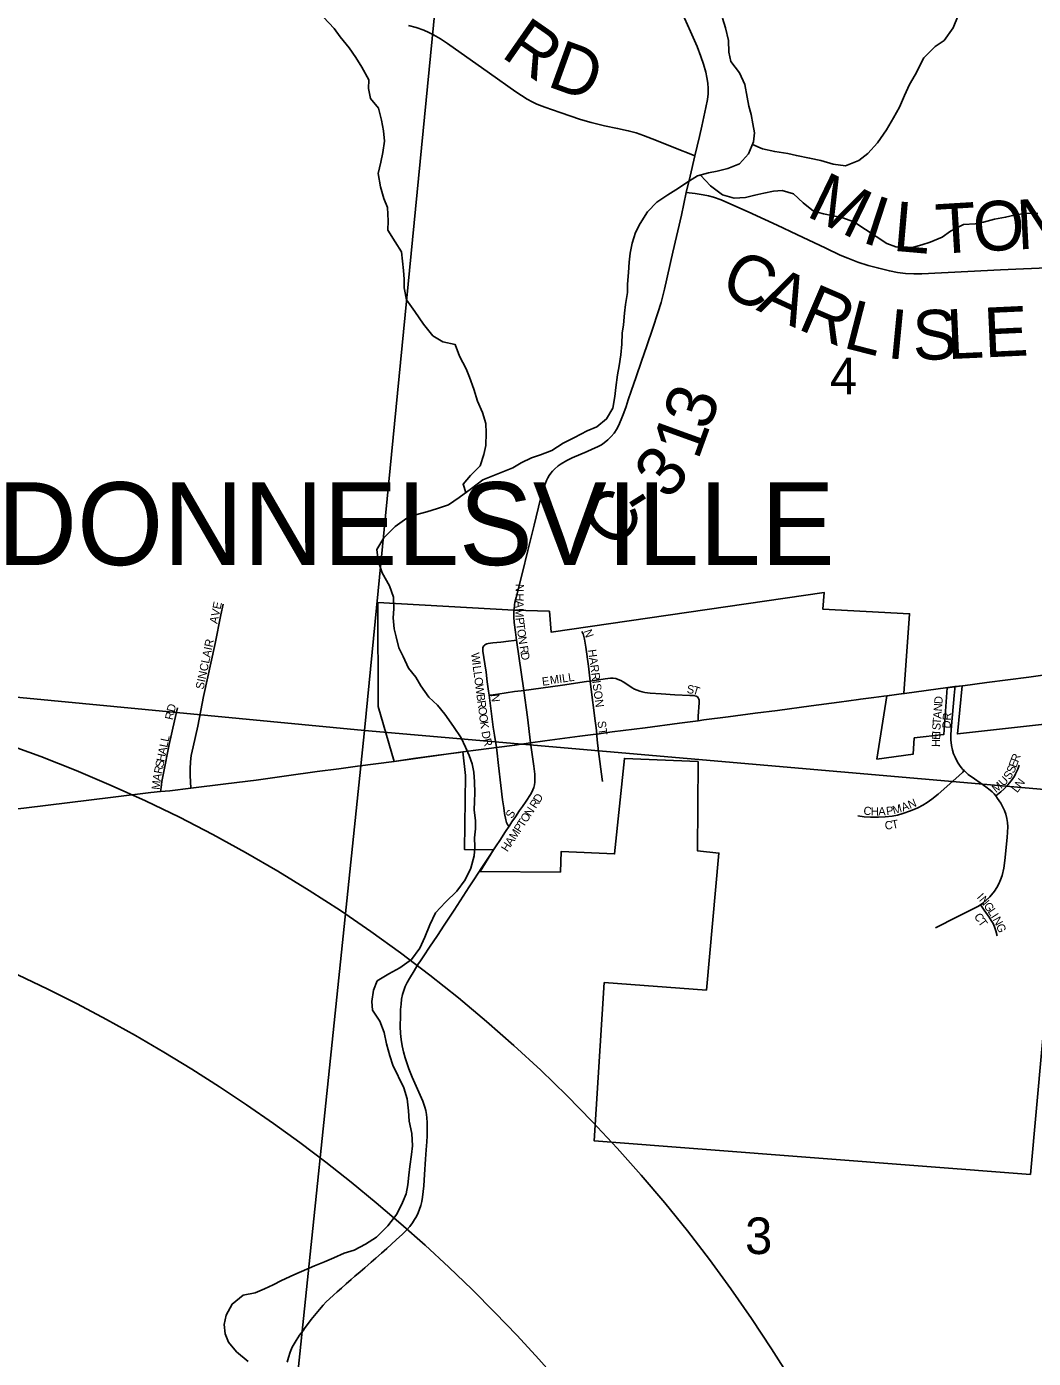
# Model space of a CAD drawing. Extents: x 0 to 680, y 0 to 440.
# Drawn here: x 218.93 to 236.94, y 299.02 to 322.85 of the extents above; entities that cross this region are included whole.
import ezdxf

# ---------------------------------------------------------------- set-up
doc = ezdxf.new("R2010")
doc.units = 0
for name, color, linetype in [('GM_X_City_Street', 7, 'Continuous'), ('GM_X_City_Street_Text', 7, 'Continuous'), ('GM_X_Corporation', 7, 'Continuous'), ('GM_X_Corporation_Text', 7, 'Continuous'), ('GM_X_County_Road', 7, 'Continuous'), ('GM_X_County_Road_Text', 7, 'Continuous'), ('GM_X_Minor_River', 7, 'Continuous'), ('GM_X_Section', 7, 'Continuous'), ('GM_X_Section_Text', 7, 'Continuous'), ('GM_X_Township_Subdivision', 7, 'Continuous'), ('GM_X_Township_Subdivision_Text', 7, 'Continuous'), ('GM_X_US_Route', 7, 'Continuous'), ('SH_Text', 7, 'Continuous')]:
    doc.layers.add(name, color=color, linetype=linetype)

msp = doc.modelspace()

# ---------------------------------------------------------------- linework, layer by layer
at = {"layer": 'GM_X_City_Street'}
for points in [[(227.696, 311.87), (227.676, 312.013), (227.653, 312.189), (227.647, 312.28), (227.646, 312.347), (227.651, 312.411), (227.658, 312.476), (227.662, 312.508)], [(229.014, 311.14), (228.982, 311.408), (228.939, 311.744), (228.913, 311.889), (228.887, 311.983), (228.868, 312.026)], [(227.207, 310.886), (227.198, 310.958), (227.173, 311.127), (227.153, 311.298), (227.13, 311.449), (227.095, 311.676), (227.094, 311.713), (227.096, 311.734), (227.102, 311.753), (227.112, 311.77), (227.118, 311.776)], [(227.118, 311.776), (227.125, 311.783), (227.144, 311.796), (227.167, 311.807), (227.191, 311.814), (227.275, 311.825), (227.418, 311.836), (227.555, 311.856), (227.655, 311.866), (227.696, 311.87)], [(227.825, 310.971), (227.696, 311.87)], [(227.207, 310.886), (227.236, 310.89), (227.36, 310.908), (227.663, 310.951), (227.78, 310.965), (227.825, 310.971)], [(227.825, 310.971), (228.134, 311.015), (228.519, 311.069), (228.948, 311.13), (229.014, 311.14)], [(227.946, 310.034), (227.892, 310.496), (227.825, 310.971)], [(229.014, 311.14), (229.28, 311.179), (229.376, 311.191), (229.425, 311.19), (229.472, 311.183), (229.518, 311.168), (229.563, 311.149), (229.605, 311.126), (229.687, 311.073), (229.767, 311.019), (229.81, 310.996), (229.854, 310.976), (229.9, 310.959), (229.946, 310.945), (229.994, 310.934), (230.09, 310.921), (230.283, 310.909), (230.526, 310.895), (230.799, 310.884), (230.863, 310.881), (230.91, 310.87), (230.934, 310.857), (230.949, 310.841), (230.958, 310.816), (230.963, 310.795), (230.965, 310.752), (230.948, 310.511), (230.949, 310.452), (230.949, 310.43)], [(229.131, 310.192), (229.121, 310.3), (229.104, 310.428), (229.026, 311.038), (229.014, 311.14)], [(235.465, 310.158), (235.465, 310.158), (235.465, 310.182), (235.477, 310.338), (235.526, 310.884), (235.535, 311.002), (235.537, 311.04)], [(227.337, 309.951), (227.305, 310.169), (227.281, 310.315), (227.254, 310.505), (227.207, 310.886)], [(227.565, 308.541), (227.577, 308.559), (227.615, 308.618), (227.679, 308.711), (227.753, 308.822), (227.806, 308.898), (227.87, 308.993), (227.945, 309.109), (227.969, 309.151), (227.989, 309.193), (228.005, 309.237), (228.017, 309.282), (228.024, 309.329), (228.026, 309.376), (228.022, 309.473), (228.004, 309.618), (227.965, 309.908), (227.946, 310.034)], [(229.233, 309.34), (229.229, 309.386), (229.165, 309.882), (229.141, 310.088), (229.133, 310.165), (229.131, 310.192)], [(235.703, 309.537), (235.681, 309.557), (235.65, 309.593), (235.618, 309.635), (235.594, 309.673), (235.565, 309.723), (235.541, 309.777), (235.516, 309.837), (235.493, 309.905), (235.475, 309.985), (235.466, 310.088), (235.465, 310.158)], [(227.565, 308.541), (227.556, 308.552), (227.538, 308.576), (227.518, 308.611), (227.504, 308.654), (227.485, 308.767), (227.468, 308.874), (227.448, 309.014), (227.417, 309.272), (227.373, 309.629), (227.342, 309.905), (227.337, 309.951)], [(233.801, 308.727), (233.918, 308.713), (234.027, 308.707), (234.173, 308.704), (234.292, 308.709), (234.419, 308.724), (234.51, 308.74), (234.604, 308.767), (234.742, 308.815), (234.876, 308.872), (234.962, 308.917), (235.045, 308.968), (235.124, 309.025), (235.236, 309.118), (235.611, 309.446), (235.678, 309.512), (235.703, 309.537)], [(236.27, 309.085), (236.24, 309.12), (236.205, 309.155), (236.167, 309.187), (236.089, 309.247), (235.889, 309.388), (235.775, 309.47), (235.703, 309.537)], [(236.27, 309.085), (236.359, 309.159), (236.419, 309.213), (236.486, 309.283), (236.547, 309.357), (236.602, 309.436), (236.625, 309.478), (236.663, 309.566), (236.687, 309.637)], [(235.998, 307.138), (236.039, 307.164), (236.092, 307.211), (236.163, 307.28), (236.245, 307.379), (236.291, 307.447), (236.323, 307.509), (236.356, 307.582), (236.383, 307.659), (236.414, 307.794), (236.432, 307.927), (236.473, 308.34), (236.483, 308.532), (236.479, 308.611), (236.469, 308.681), (236.45, 308.755), (236.425, 308.821), (236.39, 308.897), (236.359, 308.954), (236.302, 309.041), (236.27, 309.085)], [(227.33, 308.19), (227.397, 308.288), (227.502, 308.446), (227.565, 308.541)], [(235.192, 306.725), (235.578, 306.919), (235.878, 307.069), (235.95, 307.108), (235.998, 307.138)], [(236.296, 306.579), (236.273, 306.672), (236.248, 306.743), (236.224, 306.799), (236.189, 306.855), (236.149, 306.916), (236.063, 307.042), (236.015, 307.109), (235.998, 307.138)]]:
    msp.add_lwpolyline(points, dxfattribs=at)
at = {"layer": 'GM_X_Corporation'}
msp.add_lwpolyline([(230.944, 309.701), (229.626, 309.756), (229.451, 308.047), (228.493, 308.088), (228.483, 307.723), (227.046, 307.735), (227.283, 308.12), (226.767, 308.124), (226.782, 309.447), (226.735, 309.872), (225.511, 309.703), (225.225, 310.686), (225.217, 312.544), (227.651, 312.411), (228.284, 312.388), (228.319, 312.013), (233.199, 312.725), (233.174, 312.426), (234.729, 312.345), (234.627, 310.915), (234.319, 310.874), (234.143, 309.745), (234.792, 309.832), (234.812, 310.123), (235.343, 310.184), (235.402, 311.019), (235.669, 311.053), (235.584, 310.195), (237.624, 310.42), (236.888, 302.311), (229.087, 302.912), (229.265, 305.743), (231.093, 305.609), (231.316, 308.061), (230.935, 308.101)], close=True, dxfattribs=at)
at = {"layer": 'GM_X_County_Road'}
for points in [[(230.889, 320.539), (230.971, 320.883), (231.01, 321.069), (231.084, 321.401), (231.113, 321.546), (231.122, 321.644), (231.123, 321.742), (231.116, 321.84), (231.103, 321.937), (231.083, 322.034), (231.043, 322.175), (230.996, 322.314), (230.926, 322.495), (230.811, 322.764), (230.65, 323.118)], [(225.762, 322.867), (225.903, 322.832), (226.039, 322.785), (226.128, 322.747), (226.214, 322.704), (226.338, 322.63), (226.46, 322.55), (227.214, 322.016), (227.685, 321.683), (227.888, 321.549), (227.974, 321.502), (228.063, 321.461), (228.201, 321.409), (228.476, 321.313), (228.844, 321.19), (229.031, 321.134), (229.268, 321.076), (229.506, 321.027), (229.695, 320.985), (229.835, 320.947), (229.971, 320.9), (230.198, 320.813), (230.602, 320.648), (230.784, 320.579), (230.889, 320.539)], [(230.734, 319.881), (230.8, 320.171), (230.889, 320.539)], [(227.662, 312.508), (227.668, 312.543), (227.688, 312.637), (227.796, 313.059), (227.899, 313.476), (228.011, 313.929), (228.127, 314.398), (228.16, 314.518), (228.198, 314.633), (228.234, 314.727), (228.259, 314.776), (228.283, 314.816), (228.309, 314.857), (228.341, 314.895), (228.375, 314.931), (228.444, 314.99), (228.497, 315.027), (228.599, 315.085), (228.692, 315.131), (228.963, 315.245), (229.053, 315.286), (229.145, 315.329), (229.215, 315.369), (229.265, 315.404), (229.333, 315.458), (229.391, 315.514), (229.441, 315.573), (229.497, 315.657), (229.54, 315.747), (229.582, 315.85), (229.615, 315.939), (229.658, 316.054), (229.696, 316.17), (229.748, 316.327), (229.839, 316.584), (229.935, 316.864), (230.028, 317.137), (230.136, 317.455), (230.227, 317.731), (230.283, 317.916), (230.341, 318.151), (230.491, 318.814), (230.645, 319.475), (230.734, 319.881)], [(230.734, 319.881), (230.891, 319.863), (231.034, 319.842), (231.128, 319.822), (231.22, 319.796), (231.355, 319.749), (231.533, 319.675), (231.841, 319.536), (232.141, 319.397), (232.358, 319.296), (232.709, 319.131), (233.227, 318.883), (233.488, 318.762), (233.622, 318.705), (233.804, 318.636), (233.989, 318.577), (234.177, 318.525), (234.366, 318.479), (234.509, 318.452), (234.655, 318.433), (234.801, 318.426), (234.947, 318.429), (235.771, 318.469), (236.352, 318.498), (237.321, 318.541)], [(226.909, 307.55), (227.034, 307.739), (227.054, 307.77), (227.205, 307.999), (227.283, 308.12), (227.33, 308.19)], [(223.884, 299.527), (223.904, 299.554), (224.026, 299.714), (224.174, 299.897), (224.236, 299.973), (224.295, 300.035), (224.351, 300.086), (224.422, 300.152), (224.487, 300.209), (224.567, 300.277), (224.652, 300.352), (224.738, 300.431), (224.805, 300.489), (224.898, 300.566), (224.981, 300.638), (225.097, 300.74), (225.183, 300.816), (225.284, 300.905), (225.378, 300.989), (225.547, 301.139), (225.658, 301.244), (225.73, 301.315), (225.787, 301.381), (225.836, 301.446), (225.874, 301.503), (225.906, 301.561), (225.936, 301.626), (225.961, 301.693), (225.985, 301.754), (226.005, 301.825), (226.017, 301.903), (226.038, 302.109), (226.053, 302.31), (226.07, 302.584), (226.083, 302.752), (226.091, 302.895), (226.098, 303.005), (226.1, 303.074), (226.1, 303.146), (226.099, 303.24), (226.093, 303.323), (226.087, 303.386), (226.073, 303.457), (226.059, 303.513), (226.024, 303.621), (225.95, 303.783), (225.831, 304.051), (225.771, 304.204), (225.705, 304.397), (225.673, 304.508), (225.651, 304.614), (225.635, 304.724), (225.622, 304.831), (225.618, 304.961), (225.619, 305.148), (225.623, 305.261), (225.631, 305.361), (225.642, 305.446), (225.659, 305.53), (225.68, 305.604), (225.708, 305.674), (225.74, 305.743), (225.781, 305.819), (225.864, 305.957), (225.934, 306.067), (225.977, 306.132), (226.039, 306.224), (226.139, 306.376), (226.284, 306.589), (226.405, 306.771), (226.583, 307.042), (226.85, 307.46), (226.909, 307.55)], [(223.596, 298.951), (223.616, 299.036), (223.648, 299.133), (223.686, 299.221), (223.753, 299.338), (223.817, 299.435), (223.884, 299.527)]]:
    msp.add_lwpolyline(points, dxfattribs=at)
at = {"layer": 'GM_X_Minor_River'}
for points in [[(226.792, 314.514), (226.741, 314.661), (226.874, 314.82), (227.049, 314.99), (227.111, 315.191), (227.148, 315.352), (227.157, 315.583), (227.147, 315.75), (227.09, 315.947), (226.998, 316.15), (226.935, 316.365), (226.855, 316.58), (226.797, 316.729), (226.675, 316.951), (226.6, 317.16), (226.381, 317.21), (226.198, 317.319), (226.034, 317.523), (225.876, 317.751), (225.73, 317.961), (225.685, 318.176), (225.687, 318.33), (225.677, 318.485), (225.656, 318.652), (225.64, 318.818), (225.529, 318.998), (225.395, 319.208), (225.403, 319.374), (225.388, 319.612), (225.325, 319.774), (225.262, 319.983), (225.223, 320.221), (225.268, 320.423), (225.305, 320.595), (225.338, 320.802), (225.316, 320.987), (225.283, 321.178), (225.226, 321.393), (225.086, 321.561), (225.052, 321.745), (225.054, 321.9), (224.932, 322.122), (224.821, 322.295), (224.705, 322.469), (224.541, 322.667), (224.436, 322.817), (224.242, 323.016)], [(226.942, 308.838), (226.944, 308.987), (226.952, 309.141), (226.948, 309.337), (226.933, 309.51), (226.905, 309.659), (226.853, 309.808), (226.784, 309.957), (226.708, 310.125), (226.568, 310.329), (226.416, 310.55), (226.282, 310.707), (226.129, 310.851), (225.983, 311.055), (225.895, 311.21), (225.767, 311.373), (225.668, 311.582), (225.593, 311.737), (225.542, 311.928), (225.508, 312.077), (225.492, 312.273), (225.5, 312.434), (225.497, 312.642), (225.428, 312.845), (225.294, 313.078), (225.22, 313.293), (225.199, 313.496), (225.326, 313.702), (225.525, 313.908), (225.735, 314.054), (225.89, 314.112), (226.093, 314.169), (226.284, 314.226), (226.481, 314.295), (226.673, 314.424), (226.889, 314.588), (227.093, 314.74), (227.302, 314.826), (227.482, 314.896), (227.631, 314.953), (227.781, 315.047), (227.966, 315.134), (228.127, 315.185), (228.331, 315.266), (228.534, 315.394), (228.732, 315.499), (228.959, 315.615), (229.133, 315.691), (229.307, 315.831), (229.422, 316.02), (229.455, 316.234), (229.474, 316.394), (229.501, 316.62), (229.533, 316.78), (229.565, 316.976), (229.579, 317.166), (229.588, 317.362), (229.608, 317.516), (229.628, 317.724), (229.648, 317.879), (229.68, 318.092), (229.682, 318.241), (229.697, 318.449), (229.711, 318.633), (229.731, 318.793), (229.763, 318.977), (229.824, 319.167), (229.91, 319.327), (230.037, 319.533), (230.206, 319.71), (230.404, 319.838), (230.596, 319.961), (230.745, 320.06), (230.937, 320.177), (231.128, 320.234), (231.283, 320.262), (231.474, 320.313), (231.683, 320.394), (231.846, 320.576), (231.938, 320.789), (231.952, 320.95), (231.924, 321.11), (231.896, 321.277), (231.851, 321.427), (231.823, 321.587), (231.778, 321.814), (231.686, 322.023), (231.528, 322.227), (231.494, 322.394), (231.491, 322.603), (231.434, 322.829), (231.383, 323.002)], [(231.916, 320.738), (232.097, 320.662), (232.316, 320.612), (232.548, 320.58), (232.702, 320.542), (232.939, 320.498), (233.141, 320.454), (233.36, 320.386), (233.58, 320.359), (233.819, 320.451), (233.981, 320.58), (234.156, 320.769), (234.313, 321.005), (234.441, 321.217), (234.55, 321.406), (234.636, 321.619), (234.728, 321.814), (234.825, 321.986), (234.983, 322.293), (235.188, 322.493), (235.344, 322.604), (235.507, 322.828), (235.599, 323.047)], [(230.985, 320.191), (231.167, 320.001), (231.379, 319.838), (231.592, 319.782), (231.795, 319.792), (231.962, 319.831), (232.123, 319.871), (232.295, 319.905), (232.45, 319.915), (232.652, 319.859), (232.822, 319.696), (233.01, 319.545), (233.188, 319.501), (233.36, 319.464), (233.514, 319.432), (233.728, 319.358), (233.94, 319.219), (234.129, 319.092), (234.323, 318.97), (234.483, 318.909), (234.649, 318.883), (234.798, 318.905), (234.947, 318.945), (235.097, 318.991), (235.312, 319.083), (235.462, 319.189), (235.689, 319.311), (235.903, 319.32), (236.052, 319.348), (236.249, 319.405), (236.446, 319.439), (236.601, 319.478), (236.816, 319.511), (237.024, 319.503)], [(222.895, 298.966), (222.689, 299.135), (222.543, 299.309), (222.485, 299.458), (222.469, 299.625), (222.501, 299.791), (222.611, 299.992), (222.809, 300.15), (223.023, 300.195), (223.191, 300.264), (223.346, 300.339), (223.496, 300.415), (223.711, 300.513), (224.082, 300.675), (224.261, 300.75), (224.428, 300.82), (224.614, 300.901), (224.793, 300.958), (224.996, 301.063), (225.194, 301.191), (225.393, 301.391), (225.556, 301.603), (225.66, 301.81), (225.721, 301.963), (225.753, 302.123), (225.773, 302.296), (225.787, 302.456), (225.819, 302.669), (225.839, 302.824), (225.824, 303.044), (225.779, 303.264), (225.763, 303.449), (225.742, 303.663), (225.679, 303.86), (225.482, 304.266), (225.431, 304.433), (225.374, 304.648), (225.329, 304.851), (225.254, 305.054), (225.12, 305.251), (225.11, 305.406), (225.136, 305.608), (225.203, 305.774), (225.413, 305.902), (225.611, 306.006), (225.821, 306.159), (225.966, 306.359), (226.058, 306.56), (226.144, 306.779), (226.247, 306.992), (226.428, 307.186), (226.627, 307.379), (226.778, 307.58), (226.882, 307.792), (226.938, 308.012), (226.952, 308.172), (226.948, 308.333), (226.962, 308.493), (226.963, 308.641), (226.942, 308.838)]]:
    msp.add_lwpolyline(points, dxfattribs=at)
at = {"layer": 'GM_X_Section'}
for points in [[(210.625, 323.822), (211.038, 327.916), (226.563, 326.478), (224.978, 310.256), (216.564, 311.059)], [(216.564, 311.059), (224.978, 310.256), (223.361, 294.674), (207.955, 296.187), (208.946, 306.809)]]:
    msp.add_lwpolyline(points, dxfattribs=at)
for points in [[(226.563, 326.478), (242.354, 324.989), (240.712, 308.891), (224.978, 310.256)], [(224.978, 310.256), (240.712, 308.891), (239.202, 292.94), (223.361, 294.674)]]:
    msp.add_lwpolyline(points, close=True, dxfattribs=at)
at = {"layer": 'GM_X_Township_Subdivision'}
for points in [[(221.872, 309.223), (221.861, 309.448), (221.86, 309.57), (221.866, 309.693), (221.878, 309.807), (221.911, 309.963), (221.998, 310.332), (222.099, 310.866), (222.304, 311.811), (222.41, 312.327), (222.447, 312.515)], [(221.33, 309.162), (221.339, 309.235), (221.353, 309.345), (221.38, 309.491), (221.487, 310.007), (221.58, 310.426), (221.635, 310.658)]]:
    msp.add_lwpolyline(points, dxfattribs=at)
at = {"layer": 'GM_X_US_Route'}
for points in [[(234.576, 310.911), (234.637, 310.919), (235.411, 311.023), (235.537, 311.04), (235.678, 311.057), (236.111, 311.114), (236.863, 311.211), (237.361, 311.278), (238.179, 311.383), (238.498, 311.423), (239.141, 311.505), (239.526, 311.557), (240.295, 311.655), (240.828, 311.719), (241.047, 311.747), (242.272, 311.903), (243.333, 312.041), (244.007, 312.132), (244.731, 312.227), (245.936, 312.383), (247.322, 312.564)], [(226.669, 309.863), (226.735, 309.872), (227.014, 309.907), (227.337, 309.951), (227.667, 309.995), (227.946, 310.034), (228.205, 310.069), (228.831, 310.152), (229.118, 310.19), (229.131, 310.192), (229.408, 310.229), (229.998, 310.305), (230.614, 310.388), (230.949, 310.43), (231.048, 310.443), (231.482, 310.502), (231.964, 310.568), (232.363, 310.615), (232.967, 310.694), (233.466, 310.763), (233.813, 310.81), (233.848, 310.815), (234.09, 310.847), (234.266, 310.87)], [(234.266, 310.87), (234.328, 310.878), (234.495, 310.9), (234.576, 310.911)], [(216.564, 308.606), (217.194, 308.672), (217.727, 308.732), (218.355, 308.804), (218.887, 308.866), (219.708, 308.967), (220.433, 309.054), (221.157, 309.144), (221.33, 309.162), (221.496, 309.178), (221.872, 309.223), (222.495, 309.3), (223.042, 309.369), (223.582, 309.441), (224.129, 309.519), (224.516, 309.57), (224.855, 309.615), (225.511, 309.703), (225.852, 309.752), (226.295, 309.813), (226.669, 309.863)]]:
    msp.add_lwpolyline(points, dxfattribs=at)
at = {"layer": 'SH_Text'}
for centre, radius, start, end in [((209.599, 284.595), 26.954, 345.0678, 75.0248), ((206.37, 279.318), 29.32, 356.7384, 69.6553)]:
    msp.add_arc(centre, radius, start, end, dxfattribs=at)

# ---------------------------------------------------------------- texts
at = {"layer": 'GM_X_City_Street_Text'}
for s, height, rotation, p in [('H', 0.148, 268.6665, (227.68, 312.71)), ('N', 0.148, 268.6665, (227.684, 312.879)), ('A', 0.148, 268.6665, (227.677, 312.579)), ('M', 0.148, 271.8637, (227.674, 312.44)), ('P', 0.148, 276.8786, (227.68, 312.269)), ('T', 0.148, 276.9976, (227.693, 312.165)), ('O', 0.148, 278.3254, (227.706, 312.058)), ('N', 0.148, 279.0056, (227.725, 311.927)), ('N', 0.148, 288.4821, (228.897, 312.036)), ('R', 0.148, 279.0471, (227.752, 311.76)), ('HARRISON', 0.1482, 277.734, (228.975, 311.697)), ('W', 0.148, 277.4358, (226.883, 311.638)), ('I', 0.148, 277.4097, (226.905, 311.47)), ('D', 0.148, 279.0419, (227.77, 311.644)), ('L', 0.148, 277.4489, (226.913, 311.405)), ('L', 0.148, 277.4249, (226.927, 311.301)), ('O', 0.148, 277.4333, (226.94, 311.198)), ('E', 0.148, 7.1217, (228.161, 311.055)), ('MILL', 0.1482, 8.3644, (228.304, 311.081)), ('W', 0.148, 277.4373, (226.957, 311.069)), ('S', 0.148, 353.3053, (230.737, 310.925)), ('T', 0.148, 342.5629, (230.833, 310.915)), ('B', 0.148, 277.4278, (226.979, 310.9)), ('R', 0.148, 277.4316, (226.994, 310.784)), ('N', 0.148, 275.7074, (227.24, 310.9)), ('N', 0.148, 85.5957, (235.303, 310.593)), ('D', 0.148, 85.6021, (235.313, 310.723)), ('O', 0.148, 277.4333, (227.01, 310.668)), ('O', 0.148, 277.4333, (227.026, 310.538)), ('T', 0.148, 85.5971, (235.285, 310.359)), ('A', 0.148, 85.5898, (235.293, 310.463)), ('DR', 0.1482, 86.9887, (235.459, 310.288)), ('K', 0.148, 277.7867, (227.043, 310.408)), ('ST', 0.1482, 277.1208, (229.145, 310.418)), ('S', 0.148, 85.5971, (235.277, 310.255)), ('D', 0.148, 280.2111, (227.069, 310.233)), ('R', 0.148, 283.7572, (227.094, 310.095)), ('H', 0.148, 89.1694, (235.272, 309.958)), ('E', 0.148, 89.153, (235.274, 310.088)), ('I', 0.148, 88.6886, (235.276, 310.192)), ('R', 0.148, 68.83, (236.669, 309.675)), ('S', 0.148, 67.4745, (236.591, 309.476)), ('E', 0.148, 69.5431, (236.633, 309.578)), ('M', 0.148, 39.1363, (236.274, 309.132)), ('U', 0.148, 46.7445, (236.411, 309.246)), ('S', 0.148, 56.0657, (236.517, 309.361)), ('N', 0.148, 53.3785, (236.717, 309.215)), ('D', 0.148, 58.2646, (228.108, 308.949)), ('L', 0.148, 52.4581, (236.652, 309.13)), ('S', 0.148, 60.2686, (227.619, 308.668)), ('N', 0.148, 56.6969, (227.949, 308.705)), ('R', 0.148, 57.143, (228.043, 308.848)), ('C', 0.148, 350.35, (233.893, 308.757)), ('H', 0.148, 359.4804, (234.034, 308.735)), ('A', 0.148, 1.0746, (234.169, 308.734)), ('P', 0.148, 7.662, (234.318, 308.738)), ('M', 0.148, 15.7295, (234.444, 308.756)), ('A', 0.148, 20.8947, (234.608, 308.803)), ('N', 0.148, 22.4027, (234.734, 308.851)), ('P', 0.148, 56.6825, (227.762, 308.421)), ('T', 0.148, 56.6509, (227.82, 308.509)), ('O', 0.148, 56.67, (227.877, 308.596)), ('C', 0.148, 5.9353, (234.291, 308.48)), ('T', 0.148, 11.1595, (234.422, 308.494)), ('M', 0.148, 56.6691, (227.676, 308.291)), ('H', 0.148, 56.6797, (227.533, 308.073)), ('A', 0.148, 56.6554, (227.605, 308.182)), ('I', 0.148, 311.7533, (235.921, 307.264)), ('N', 0.148, 310.056, (235.963, 307.216)), ('G', 0.148, 304.7145, (236.045, 307.119)), ('C', 0.148, 301.4468, (235.875, 306.932)), ('L', 0.148, 303.0915, (236.119, 307.013)), ('I', 0.148, 303.0736, (236.176, 306.925)), ('N', 0.148, 298.8232, (236.21, 306.873)), ('T', 0.148, 305.6213, (235.943, 306.822)), ('G', 0.148, 290.9653, (236.271, 306.764))]:
    msp.add_text(s, height=height, rotation=rotation, dxfattribs=at).set_placement(p)
at = {"layer": 'GM_X_Corporation_Text'}
msp.add_text('DONNELSVILLE', height=1.48231, rotation=0, dxfattribs=at).set_placement((218.406, 313.215))
at = {"layer": 'GM_X_County_Road_Text'}
for s, rotation, p in [('R', 325.1679, (227.4, 322.324)), ('D', 340.127, (228.22, 321.792)), ('M', 334.1575, (232.857, 319.469)), ('I', 341.9086, (233.848, 318.999)), ('N', 2.8971, (236.661, 318.861)), ('L', 355.0031, (234.412, 318.841)), ('T', 3.4558, (235.218, 318.781)), ('O', 2.901, (235.88, 318.821)), ('C', 335.0305, (231.302, 318.096)), ('A', 335.2699, (231.968, 317.785)), ('R', 336.7949, (232.702, 317.448)), ('L', 345.6058, (233.515, 317.112)), ('I', 354.5179, (234.308, 316.92)), ('S', 1.6683, (234.792, 316.881)), ('L', 2.6329, (235.408, 316.899)), ('E', 2.6796, (236.074, 316.93)), ('3', 70.5976, (231.132, 315.599)), ('1', 70.0619, (230.942, 315.076)), ('3', 48.968, (230.402, 314.356)), ('C', 50.0765, (229.465, 313.465)), ('-', 32.2751, (229.879, 313.977))]:
    msp.add_text(s, height=0.889, rotation=rotation, dxfattribs=at).set_placement(p)
at = {"layer": 'GM_X_Section_Text'}
for s, p in [('4', (233.304, 316.271)), ('3', (231.785, 300.887))]:
    msp.add_text(s, height=0.655, rotation=0, dxfattribs=at).set_placement(p)
at = {"layer": 'GM_X_Township_Subdivision_Text'}
for s, height, rotation, p in [('AVE', 0.1482, 77.9042, (222.346, 312.155)), ('SINCLAIR', 0.1482, 78.1575, (222.098, 310.981)), ('RD', 0.1482, 77.466, (221.55, 310.434)), ('L', 0.148, 78.3364, (221.451, 309.943)), ('L', 0.148, 78.3297, (221.472, 310.045)), ('H', 0.148, 78.3374, (221.398, 309.687)), ('A', 0.148, 78.3531, (221.424, 309.815)), ('R', 0.148, 78.3615, (221.353, 309.47)), ('S', 0.148, 78.3364, (221.377, 309.585)), ('M', 0.148, 84.3265, (221.315, 309.19)), ('A', 0.148, 79.6502, (221.33, 309.343))]:
    msp.add_text(s, height=height, rotation=rotation, dxfattribs=at).set_placement(p)

doc.saveas('drawing.dxf')
